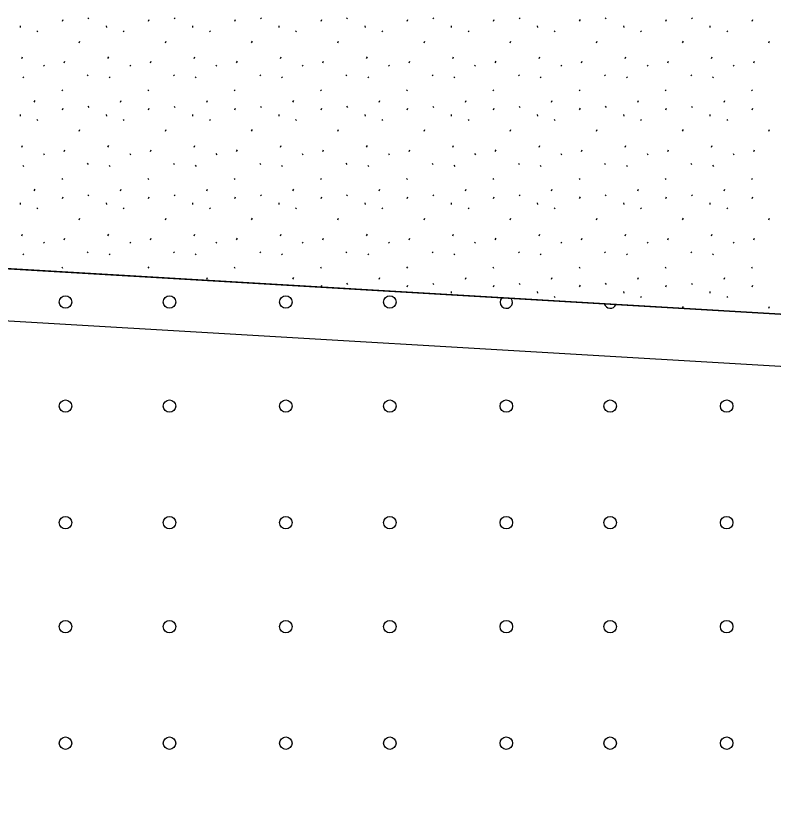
# Model space of a CAD drawing. Extents: x 419396 to 421519, y 4453567 to 4456767.
# Drawn here: x 420561.7 to 420634.6, y 4455394.9 to 4455470.4 of the extents above; entities that cross this region are included whole.
import ezdxf

# ---------------------------------------------------------------- set-up
doc = ezdxf.new("R2010")
doc.units = 0
for name, color, linetype in [('0_KADASTRO', 7, 'Continuous'), ('ADAKENARI1000', 7, 'Continuous'), ('F_YAPI_YAKLAŞMA', 7, 'Continuous'), ('Level 33', 7, 'Continuous'), ('Level 41', 7, 'Continuous')]:
    doc.layers.add(name, color=color, linetype=linetype)

msp = doc.modelspace()

# ---------------------------------------------------------------- linework, layer by layer
at = {"layer": '0_KADASTRO'}
msp.add_lwpolyline([(420545.417, 4455447.038), (420561.035, 4455696.592), (420608.268, 4455685.53), (420614.844, 4455734.095), (420621.113, 4455745.073), (420621.38, 4455786.205), (420636.291, 4455823.285), (420701.58, 4455861.23), (420708.62, 4455863.92), (420715.79, 4455864.57), (420723.78, 4455862.78), (420730.13, 4455859.19), (420735, 4455853.4), (420771.9, 4455797.51), (420787.06, 4455778.4), (420884.04, 4455668.02), (420888.93, 4455658.72), (420890.16, 4455653.06), (420890.461, 4455645.521), (420886.579, 4455581.517), (420884.979, 4455552.191), (420718.56, 4455563.04), (420710.4, 4455437.34), (420549.3, 4455446.81)], close=True, dxfattribs=at)
msp.add_lwpolyline([(420652.359, 4454984.001), (420665.755, 4454988.47), (420707.293, 4455006.195), (420751.481, 4455032.994), (420769.069, 4455051.203), (420804.89, 4455072.7), (420840.78, 4455094.99), (420847.65, 4455100.22), (420853.39, 4455106.67), (420857.79, 4455114.1), (420861.99, 4455130.83), (420878.176, 4455427.467), (420710.4, 4455437.34), (420549.3, 4455446.81)], dxfattribs=at)
at = {"layer": 'ADAKENARI1000'}
msp.add_line((420549.3, 4455446.81), (420710.4, 4455437.34), dxfattribs=at)
at = {"layer": 'F_YAPI_YAKLAŞMA'}
msp.add_line((420557.725, 4455441.306), (420710.106, 4455432.349), dxfattribs=at)
at = {"layer": 'Level 33'}
for centre in [(420566.511, 4455442.922), (420576.511, 4455442.922), (420587.712, 4455442.922), (420597.712, 4455442.922), (420566.511, 4455432.922), (420576.511, 4455432.922), (420587.712, 4455432.922), (420597.712, 4455432.922), (420608.913, 4455432.922), (420618.913, 4455432.922), (420630.114, 4455432.922), (420566.511, 4455421.721), (420576.511, 4455421.721), (420587.712, 4455421.721), (420597.712, 4455421.721), (420608.913, 4455421.721), (420618.913, 4455421.721), (420630.114, 4455421.721), (420566.511, 4455411.721), (420576.511, 4455411.721), (420587.712, 4455411.721), (420597.712, 4455411.721), (420608.913, 4455411.721), (420618.913, 4455411.721), (420630.114, 4455411.721), (420566.511, 4455400.52), (420576.511, 4455400.52), (420587.712, 4455400.52), (420597.712, 4455400.52), (420608.913, 4455400.52), (420618.913, 4455400.52), (420630.114, 4455400.52)]:
    msp.add_circle(centre, 0.6, dxfattribs=at)
for centre, start, end in [((420608.913, 4455442.922), 136.98054, 36.29113), ((420618.913, 4455442.922), 196.50461, 336.76706)]:
    msp.add_arc(centre, 0.6, start, end, dxfattribs=at)
at = {"layer": 'Level 41'}
for p, q in [((420566.212, 4455469.911), (420566.284, 4455470.071)), ((420568.677, 4455470.256), (420568.748, 4455470.149)), ((420574.505, 4455469.911), (420574.577, 4455470.071)), ((420576.97, 4455470.256), (420577.041, 4455470.149)), ((420582.798, 4455469.911), (420582.87, 4455470.071)), ((420585.263, 4455470.256), (420585.334, 4455470.149)), ((420591.091, 4455469.911), (420591.163, 4455470.071)), ((420593.556, 4455470.256), (420593.627, 4455470.149)), ((420599.384, 4455469.911), (420599.456, 4455470.071)), ((420601.849, 4455470.256), (420601.92, 4455470.149)), ((420607.677, 4455469.911), (420607.749, 4455470.071)), ((420610.142, 4455470.256), (420610.213, 4455470.149)), ((420615.97, 4455469.911), (420616.042, 4455470.071)), ((420618.435, 4455470.256), (420618.506, 4455470.149)), ((420624.263, 4455469.911), (420624.335, 4455470.071)), ((420626.728, 4455470.256), (420626.799, 4455470.149)), ((420632.556, 4455469.911), (420632.628, 4455470.071)), ((420562.142, 4455469.465), (420562.16, 4455469.305)), ((420570.435, 4455469.465), (420570.453, 4455469.305)), ((420578.728, 4455469.465), (420578.746, 4455469.305)), ((420587.021, 4455469.465), (420587.039, 4455469.305)), ((420595.314, 4455469.465), (420595.332, 4455469.305)), ((420603.607, 4455469.465), (420603.625, 4455469.305)), ((420611.9, 4455469.465), (420611.918, 4455469.305)), ((420620.193, 4455469.465), (420620.211, 4455469.305)), ((420628.486, 4455469.465), (420628.504, 4455469.305)), ((420563.772, 4455468.995), (420563.842, 4455468.888)), ((420572.065, 4455468.995), (420572.135, 4455468.888)), ((420580.358, 4455468.995), (420580.428, 4455468.888)), ((420588.651, 4455468.995), (420588.721, 4455468.888)), ((420596.944, 4455468.995), (420597.014, 4455468.888)), ((420605.237, 4455468.995), (420605.307, 4455468.888)), ((420613.53, 4455468.995), (420613.6, 4455468.888)), ((420621.823, 4455468.995), (420621.893, 4455468.888)), ((420630.116, 4455468.995), (420630.186, 4455468.888)), ((420567.828, 4455467.851), (420567.9, 4455468.011)), ((420576.121, 4455467.851), (420576.193, 4455468.011)), ((420584.414, 4455467.851), (420584.486, 4455468.011)), ((420592.707, 4455467.851), (420592.779, 4455468.011)), ((420601, 4455467.851), (420601.072, 4455468.011)), ((420609.293, 4455467.851), (420609.365, 4455468.011)), ((420617.586, 4455467.851), (420617.658, 4455468.011)), ((420625.879, 4455467.851), (420625.951, 4455468.011)), ((420634.172, 4455467.851), (420634.244, 4455468.011)), ((420562.307, 4455466.321), (420562.377, 4455466.481)), ((420566.39, 4455465.913), (420566.461, 4455466.073)), ((420570.6, 4455466.321), (420570.67, 4455466.481)), ((420574.683, 4455465.913), (420574.754, 4455466.073)), ((420578.893, 4455466.321), (420578.963, 4455466.481)), ((420582.976, 4455465.913), (420583.047, 4455466.073)), ((420587.186, 4455466.321), (420587.256, 4455466.481)), ((420591.269, 4455465.913), (420591.34, 4455466.073)), ((420595.479, 4455466.321), (420595.549, 4455466.481)), ((420599.562, 4455465.913), (420599.633, 4455466.073)), ((420603.772, 4455466.321), (420603.842, 4455466.481)), ((420607.855, 4455465.913), (420607.926, 4455466.073)), ((420612.065, 4455466.321), (420612.135, 4455466.481)), ((420616.148, 4455465.913), (420616.219, 4455466.073)), ((420620.358, 4455466.321), (420620.428, 4455466.481)), ((420624.441, 4455465.913), (420624.512, 4455466.073)), ((420628.651, 4455466.321), (420628.721, 4455466.481)), ((420632.734, 4455465.913), (420632.805, 4455466.073)), ((420564.402, 4455465.705), (420564.473, 4455465.599)), ((420572.695, 4455465.705), (420572.766, 4455465.599)), ((420580.988, 4455465.705), (420581.059, 4455465.599)), ((420589.281, 4455465.705), (420589.352, 4455465.599)), ((420597.574, 4455465.705), (420597.645, 4455465.599)), ((420605.867, 4455465.705), (420605.938, 4455465.599)), ((420614.16, 4455465.705), (420614.231, 4455465.599)), ((420622.453, 4455465.705), (420622.524, 4455465.599)), ((420630.746, 4455465.705), (420630.817, 4455465.599)), ((420562.416, 4455464.584), (420562.487, 4455464.477)), ((420568.61, 4455464.776), (420568.681, 4455464.669)), ((420570.709, 4455464.584), (420570.78, 4455464.477)), ((420576.903, 4455464.776), (420576.974, 4455464.669)), ((420579.002, 4455464.584), (420579.073, 4455464.477)), ((420585.196, 4455464.776), (420585.267, 4455464.669)), ((420587.295, 4455464.584), (420587.366, 4455464.477)), ((420593.489, 4455464.776), (420593.56, 4455464.669)), ((420595.588, 4455464.584), (420595.659, 4455464.477)), ((420601.782, 4455464.776), (420601.853, 4455464.669)), ((420603.881, 4455464.584), (420603.952, 4455464.477)), ((420610.075, 4455464.776), (420610.146, 4455464.669)), ((420612.174, 4455464.584), (420612.245, 4455464.477)), ((420618.368, 4455464.776), (420618.439, 4455464.669)), ((420620.467, 4455464.584), (420620.538, 4455464.477)), ((420626.661, 4455464.776), (420626.732, 4455464.669)), ((420628.76, 4455464.584), (420628.831, 4455464.477)), ((420566.154, 4455463.323), (420566.225, 4455463.216)), ((420574.447, 4455463.323), (420574.518, 4455463.216)), ((420582.74, 4455463.323), (420582.811, 4455463.216)), ((420591.033, 4455463.323), (420591.104, 4455463.216)), ((420599.326, 4455463.323), (420599.397, 4455463.216)), ((420607.619, 4455463.323), (420607.69, 4455463.216)), ((420615.912, 4455463.323), (420615.983, 4455463.216)), ((420624.205, 4455463.323), (420624.276, 4455463.216)), ((420632.498, 4455463.323), (420632.569, 4455463.216)), ((420563.513, 4455462.13), (420563.584, 4455462.289)), ((420571.806, 4455462.13), (420571.877, 4455462.289)), ((420580.099, 4455462.13), (420580.17, 4455462.289)), ((420588.392, 4455462.13), (420588.463, 4455462.289)), ((420596.685, 4455462.13), (420596.756, 4455462.289)), ((420604.978, 4455462.13), (420605.049, 4455462.289)), ((420613.271, 4455462.13), (420613.342, 4455462.289)), ((420621.564, 4455462.13), (420621.635, 4455462.289)), ((420629.857, 4455462.13), (420629.928, 4455462.289)), ((420566.212, 4455461.401), (420566.284, 4455461.561)), ((420568.677, 4455461.746), (420568.748, 4455461.639)), ((420574.505, 4455461.401), (420574.577, 4455461.561)), ((420576.97, 4455461.746), (420577.041, 4455461.639)), ((420582.798, 4455461.401), (420582.87, 4455461.561)), ((420585.263, 4455461.746), (420585.334, 4455461.639)), ((420591.091, 4455461.401), (420591.163, 4455461.561)), ((420593.556, 4455461.746), (420593.627, 4455461.639)), ((420599.384, 4455461.401), (420599.456, 4455461.561)), ((420601.849, 4455461.746), (420601.92, 4455461.639)), ((420607.677, 4455461.401), (420607.749, 4455461.561)), ((420610.142, 4455461.746), (420610.213, 4455461.639)), ((420615.97, 4455461.401), (420616.042, 4455461.561)), ((420618.435, 4455461.746), (420618.506, 4455461.639)), ((420624.263, 4455461.401), (420624.335, 4455461.561)), ((420626.728, 4455461.746), (420626.799, 4455461.639)), ((420632.556, 4455461.401), (420632.628, 4455461.561)), ((420562.142, 4455460.955), (420562.16, 4455460.795)), ((420570.435, 4455460.955), (420570.453, 4455460.795)), ((420578.728, 4455460.955), (420578.746, 4455460.795)), ((420587.021, 4455460.955), (420587.039, 4455460.795)), ((420595.314, 4455460.955), (420595.332, 4455460.795)), ((420603.607, 4455460.955), (420603.625, 4455460.795)), ((420611.9, 4455460.955), (420611.918, 4455460.795)), ((420620.193, 4455460.955), (420620.211, 4455460.795)), ((420628.486, 4455460.955), (420628.504, 4455460.795)), ((420563.772, 4455460.485), (420563.842, 4455460.378)), ((420572.065, 4455460.485), (420572.135, 4455460.378)), ((420580.358, 4455460.485), (420580.428, 4455460.378)), ((420588.651, 4455460.485), (420588.721, 4455460.378)), ((420596.944, 4455460.485), (420597.014, 4455460.378)), ((420605.237, 4455460.485), (420605.307, 4455460.378)), ((420613.53, 4455460.485), (420613.6, 4455460.378)), ((420621.823, 4455460.485), (420621.893, 4455460.378)), ((420630.116, 4455460.485), (420630.186, 4455460.378)), ((420567.828, 4455459.341), (420567.9, 4455459.501)), ((420576.121, 4455459.341), (420576.193, 4455459.501)), ((420584.414, 4455459.341), (420584.486, 4455459.501)), ((420592.707, 4455459.341), (420592.779, 4455459.501)), ((420601, 4455459.341), (420601.072, 4455459.501)), ((420609.293, 4455459.341), (420609.365, 4455459.501)), ((420617.586, 4455459.341), (420617.658, 4455459.501)), ((420625.879, 4455459.341), (420625.951, 4455459.501)), ((420634.172, 4455459.341), (420634.244, 4455459.501)), ((420562.307, 4455457.811), (420562.377, 4455457.971)), ((420570.6, 4455457.811), (420570.67, 4455457.971)), ((420578.893, 4455457.811), (420578.963, 4455457.971)), ((420587.186, 4455457.811), (420587.256, 4455457.971)), ((420595.479, 4455457.811), (420595.549, 4455457.971)), ((420603.772, 4455457.811), (420603.842, 4455457.971)), ((420612.065, 4455457.811), (420612.135, 4455457.971)), ((420620.358, 4455457.811), (420620.428, 4455457.971)), ((420628.651, 4455457.811), (420628.721, 4455457.971)), ((420564.402, 4455457.195), (420564.473, 4455457.089)), ((420566.39, 4455457.403), (420566.461, 4455457.563)), ((420572.695, 4455457.195), (420572.766, 4455457.089)), ((420574.683, 4455457.403), (420574.754, 4455457.563)), ((420580.988, 4455457.195), (420581.059, 4455457.089)), ((420582.976, 4455457.403), (420583.047, 4455457.563)), ((420589.281, 4455457.195), (420589.352, 4455457.089)), ((420591.269, 4455457.403), (420591.34, 4455457.563)), ((420597.574, 4455457.195), (420597.645, 4455457.089)), ((420599.562, 4455457.403), (420599.633, 4455457.563)), ((420605.867, 4455457.195), (420605.938, 4455457.089)), ((420607.855, 4455457.403), (420607.926, 4455457.563)), ((420614.16, 4455457.195), (420614.231, 4455457.089)), ((420616.148, 4455457.403), (420616.219, 4455457.563)), ((420622.453, 4455457.195), (420622.524, 4455457.089)), ((420624.441, 4455457.403), (420624.512, 4455457.563)), ((420630.746, 4455457.195), (420630.817, 4455457.089)), ((420632.734, 4455457.403), (420632.805, 4455457.563)), ((420568.61, 4455456.266), (420568.681, 4455456.159)), ((420576.903, 4455456.266), (420576.974, 4455456.159)), ((420585.196, 4455456.266), (420585.267, 4455456.159)), ((420593.489, 4455456.266), (420593.56, 4455456.159)), ((420601.782, 4455456.266), (420601.853, 4455456.159)), ((420610.075, 4455456.266), (420610.146, 4455456.159)), ((420618.368, 4455456.266), (420618.439, 4455456.159)), ((420626.661, 4455456.266), (420626.732, 4455456.159)), ((420562.416, 4455456.074), (420562.487, 4455455.967)), ((420570.709, 4455456.074), (420570.78, 4455455.967)), ((420579.002, 4455456.074), (420579.073, 4455455.967)), ((420587.295, 4455456.074), (420587.366, 4455455.967)), ((420595.588, 4455456.074), (420595.659, 4455455.967)), ((420603.881, 4455456.074), (420603.952, 4455455.967)), ((420612.174, 4455456.074), (420612.245, 4455455.967)), ((420620.467, 4455456.074), (420620.538, 4455455.967)), ((420628.76, 4455456.074), (420628.831, 4455455.967)), ((420566.154, 4455454.813), (420566.225, 4455454.706)), ((420574.447, 4455454.813), (420574.518, 4455454.706)), ((420582.74, 4455454.813), (420582.811, 4455454.706)), ((420591.033, 4455454.813), (420591.104, 4455454.706)), ((420599.326, 4455454.813), (420599.397, 4455454.706)), ((420607.619, 4455454.813), (420607.69, 4455454.706)), ((420615.912, 4455454.813), (420615.983, 4455454.706)), ((420624.205, 4455454.813), (420624.276, 4455454.706)), ((420632.498, 4455454.813), (420632.569, 4455454.706)), ((420563.513, 4455453.62), (420563.584, 4455453.779)), ((420568.677, 4455453.236), (420568.748, 4455453.129)), ((420571.806, 4455453.62), (420571.877, 4455453.779)), ((420576.97, 4455453.236), (420577.041, 4455453.129)), ((420580.099, 4455453.62), (420580.17, 4455453.779)), ((420585.263, 4455453.236), (420585.334, 4455453.129)), ((420588.392, 4455453.62), (420588.463, 4455453.779)), ((420593.556, 4455453.236), (420593.627, 4455453.129)), ((420596.685, 4455453.62), (420596.756, 4455453.779)), ((420601.849, 4455453.236), (420601.92, 4455453.129)), ((420604.978, 4455453.62), (420605.049, 4455453.779)), ((420610.142, 4455453.236), (420610.213, 4455453.129)), ((420613.271, 4455453.62), (420613.342, 4455453.779)), ((420618.435, 4455453.236), (420618.506, 4455453.129)), ((420621.564, 4455453.62), (420621.635, 4455453.779)), ((420626.728, 4455453.236), (420626.799, 4455453.129)), ((420629.857, 4455453.62), (420629.928, 4455453.779)), ((420562.142, 4455452.445), (420562.16, 4455452.285)), ((420566.212, 4455452.891), (420566.284, 4455453.051)), ((420570.435, 4455452.445), (420570.453, 4455452.285)), ((420574.505, 4455452.891), (420574.577, 4455453.051)), ((420578.728, 4455452.445), (420578.746, 4455452.285)), ((420582.798, 4455452.891), (420582.87, 4455453.051)), ((420587.021, 4455452.445), (420587.039, 4455452.285)), ((420591.091, 4455452.891), (420591.163, 4455453.051)), ((420595.314, 4455452.445), (420595.332, 4455452.285)), ((420599.384, 4455452.891), (420599.456, 4455453.051)), ((420603.607, 4455452.445), (420603.625, 4455452.285)), ((420607.677, 4455452.891), (420607.749, 4455453.051)), ((420611.9, 4455452.445), (420611.918, 4455452.285)), ((420615.97, 4455452.891), (420616.042, 4455453.051)), ((420620.193, 4455452.445), (420620.211, 4455452.285)), ((420624.263, 4455452.891), (420624.335, 4455453.051)), ((420628.486, 4455452.445), (420628.504, 4455452.285)), ((420632.556, 4455452.891), (420632.628, 4455453.051)), ((420563.772, 4455451.975), (420563.842, 4455451.868)), ((420572.065, 4455451.975), (420572.135, 4455451.868)), ((420580.358, 4455451.975), (420580.428, 4455451.868)), ((420588.651, 4455451.975), (420588.721, 4455451.868)), ((420596.944, 4455451.975), (420597.014, 4455451.868)), ((420605.237, 4455451.975), (420605.307, 4455451.868)), ((420613.53, 4455451.975), (420613.6, 4455451.868)), ((420621.823, 4455451.975), (420621.893, 4455451.868)), ((420630.116, 4455451.975), (420630.186, 4455451.868)), ((420567.828, 4455450.831), (420567.9, 4455450.991)), ((420576.121, 4455450.831), (420576.193, 4455450.991)), ((420584.414, 4455450.831), (420584.486, 4455450.991)), ((420592.707, 4455450.831), (420592.779, 4455450.991)), ((420601, 4455450.831), (420601.072, 4455450.991)), ((420609.293, 4455450.831), (420609.365, 4455450.991)), ((420617.586, 4455450.831), (420617.658, 4455450.991)), ((420625.879, 4455450.831), (420625.951, 4455450.991)), ((420634.172, 4455450.831), (420634.244, 4455450.991)), ((420562.307, 4455449.301), (420562.377, 4455449.461)), ((420570.6, 4455449.301), (420570.67, 4455449.461)), ((420578.893, 4455449.301), (420578.963, 4455449.461)), ((420587.186, 4455449.301), (420587.256, 4455449.461)), ((420595.479, 4455449.301), (420595.549, 4455449.461)), ((420603.772, 4455449.301), (420603.842, 4455449.461)), ((420612.065, 4455449.301), (420612.135, 4455449.461)), ((420620.358, 4455449.301), (420620.428, 4455449.461)), ((420628.651, 4455449.301), (420628.721, 4455449.461)), ((420564.402, 4455448.685), (420564.473, 4455448.579)), ((420566.39, 4455448.893), (420566.461, 4455449.053)), ((420572.695, 4455448.685), (420572.766, 4455448.579)), ((420574.683, 4455448.893), (420574.754, 4455449.053)), ((420580.988, 4455448.685), (420581.059, 4455448.579)), ((420582.976, 4455448.893), (420583.047, 4455449.053)), ((420589.281, 4455448.685), (420589.352, 4455448.579)), ((420591.269, 4455448.893), (420591.34, 4455449.053)), ((420597.574, 4455448.685), (420597.645, 4455448.579)), ((420599.562, 4455448.893), (420599.633, 4455449.053)), ((420605.867, 4455448.685), (420605.938, 4455448.579)), ((420607.855, 4455448.893), (420607.926, 4455449.053)), ((420614.16, 4455448.685), (420614.231, 4455448.579)), ((420616.148, 4455448.893), (420616.219, 4455449.053)), ((420622.453, 4455448.685), (420622.524, 4455448.579)), ((420624.441, 4455448.893), (420624.512, 4455449.053)), ((420630.746, 4455448.685), (420630.817, 4455448.579)), ((420632.734, 4455448.893), (420632.805, 4455449.053)), ((420562.416, 4455447.564), (420562.487, 4455447.457)), ((420568.61, 4455447.756), (420568.681, 4455447.649)), ((420570.709, 4455447.564), (420570.78, 4455447.457)), ((420576.903, 4455447.756), (420576.974, 4455447.649)), ((420579.002, 4455447.564), (420579.073, 4455447.457)), ((420585.196, 4455447.756), (420585.267, 4455447.649)), ((420587.295, 4455447.564), (420587.366, 4455447.457)), ((420593.489, 4455447.756), (420593.56, 4455447.649)), ((420595.588, 4455447.564), (420595.659, 4455447.457)), ((420601.782, 4455447.756), (420601.853, 4455447.649)), ((420603.881, 4455447.564), (420603.952, 4455447.457)), ((420610.075, 4455447.756), (420610.146, 4455447.649)), ((420612.174, 4455447.564), (420612.245, 4455447.457)), ((420618.368, 4455447.756), (420618.439, 4455447.649)), ((420620.467, 4455447.564), (420620.538, 4455447.457)), ((420626.661, 4455447.756), (420626.732, 4455447.649)), ((420628.76, 4455447.564), (420628.831, 4455447.457)), ((420566.154, 4455446.303), (420566.225, 4455446.196)), ((420574.447, 4455446.303), (420574.518, 4455446.196)), ((420582.74, 4455446.303), (420582.811, 4455446.196)), ((420591.033, 4455446.303), (420591.104, 4455446.196)), ((420599.326, 4455446.303), (420599.397, 4455446.196)), ((420607.619, 4455446.303), (420607.69, 4455446.196)), ((420615.912, 4455446.303), (420615.983, 4455446.196)), ((420624.205, 4455446.303), (420624.276, 4455446.196)), ((420632.498, 4455446.303), (420632.569, 4455446.196)), ((420580.099, 4455445.11), (420580.17, 4455445.269)), ((420588.392, 4455445.11), (420588.463, 4455445.269)), ((420596.685, 4455445.11), (420596.756, 4455445.269)), ((420604.978, 4455445.11), (420605.049, 4455445.269)), ((420613.271, 4455445.11), (420613.342, 4455445.269)), ((420621.564, 4455445.11), (420621.635, 4455445.269)), ((420629.857, 4455445.11), (420629.928, 4455445.269)), ((420585.263, 4455444.726), (420585.284, 4455444.695)), ((420591.091, 4455444.381), (420591.163, 4455444.541)), ((420593.556, 4455444.726), (420593.627, 4455444.619)), ((420599.384, 4455444.381), (420599.456, 4455444.541)), ((420601.849, 4455444.726), (420601.92, 4455444.619)), ((420607.677, 4455444.381), (420607.749, 4455444.541)), ((420610.142, 4455444.726), (420610.213, 4455444.619)), ((420615.97, 4455444.381), (420616.042, 4455444.541)), ((420618.435, 4455444.726), (420618.506, 4455444.619)), ((420624.263, 4455444.381), (420624.335, 4455444.541)), ((420626.728, 4455444.726), (420626.799, 4455444.619)), ((420632.556, 4455444.381), (420632.628, 4455444.541)), ((420603.607, 4455443.935), (420603.625, 4455443.775)), ((420611.9, 4455443.935), (420611.918, 4455443.775)), ((420613.53, 4455443.465), (420613.6, 4455443.358)), ((420620.193, 4455443.935), (420620.211, 4455443.775)), ((420621.823, 4455443.465), (420621.893, 4455443.358)), ((420628.486, 4455443.935), (420628.504, 4455443.775)), ((420630.116, 4455443.465), (420630.186, 4455443.358)), ((420625.879, 4455442.321), (420625.951, 4455442.481)), ((420634.172, 4455442.321), (420634.244, 4455442.481))]:
    msp.add_line(p, q, dxfattribs=at)

doc.saveas('drawing.dxf')
